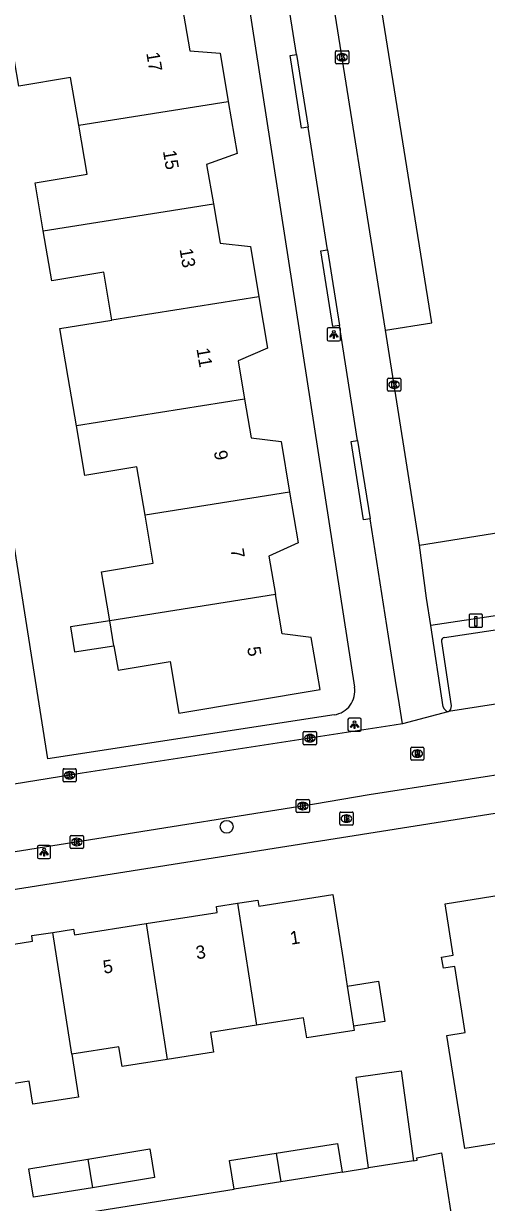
# Model space of a CAD drawing. Extents: x 160077 to 160945, y 386481 to 387498.
# Drawn here: x 160585.2 to 160620.3, y 387056.8 to 387146.3 of the extents above; entities that cross this region are included whole.
import ezdxf

# ---------------------------------------------------------------- set-up
doc = ezdxf.new("R2010")
doc.units = 0
for name, color, linetype in [('IMGEO_Boom', 7, 'Continuous'), ('IMGEO_Brandkraan', 7, 'Continuous'), ('IMGEO_Groenvoorziening', 7, 'Continuous'), ('IMGEO_Kolk', 7, 'Continuous'), ('IMGEO_Laadpaal', 7, 'Continuous'), ('IMGEO_Lichtpunt', 7, 'Continuous'), ('IMGEO_Pand', 7, 'Continuous'), ('IMGEO_Pand_nummerreeks', 7, 'Continuous'), ('IMGEO_Rijbaan_lokaal_open', 7, 'Continuous'), ('IMGEO_Rioolput', 7, 'Continuous'), ('IMGEO_Voetpad_open', 7, 'Continuous')]:
    doc.layers.add(name, color=color, linetype=linetype)

msp = doc.modelspace()

# ---------------------------------------------------------------- linework, layer by layer
at = {"layer": 'IMGEO_Boom'}
msp.add_circle((160600.583, 387085.308), 0.489, dxfattribs=at)
at = {"layer": 'IMGEO_Brandkraan'}
for p, q in [((160609.174, 387085.505), (160609.174, 387086.357)), ((160609.249, 387086.431), (160610.101, 387086.431)), ((160609.662, 387086.211), (160609.687, 387086.211)), ((160610.175, 387086.357), (160610.175, 387085.505)), ((160610.101, 387085.431), (160609.249, 387085.431)), ((160609.685, 387085.651), (160609.66, 387085.651))]:
    msp.add_line(p, q, dxfattribs=at)
for points in [[(160609.174, 387085.505), (160609.174, 387086.357)], [(160609.249, 387086.431), (160610.101, 387086.431)], [(160609.522, 387086.131), (160609.522, 387085.731), (160609.735, 387085.731)], [(160609.753, 387086.131), (160609.522, 387086.131)], [(160609.701, 387086.05), (160609.647, 387086.05), (160609.647, 387085.974)], [(160610.175, 387086.357), (160610.175, 387085.505)], [(160610.101, 387085.431), (160609.249, 387085.431)], [(160609.647, 387085.974), (160609.7, 387085.974)], [(160609.709, 387085.898), (160609.647, 387085.898), (160609.647, 387085.817)], [(160609.647, 387085.817), (160609.709, 387085.817)]]:
    msp.add_lwpolyline(points, dxfattribs=at)
for centre, radius, start, end in [((160609.251, 387086.355), 0.0765, 91.55205, 178.44795), ((160609.251, 387086.355), 0.0765, 91.55205, 178.44795), ((160609.702, 387086.012), 0.0379, 267.82845, 90.93552), ((160609.757, 387085.986), 0.145, 59.4692, 91.53667), ((160609.782, 387086.033), 0.0922, 285.51372, 58.15012), ((160610.099, 387086.355), 0.0765, 1.55205, 88.44795), ((160610.099, 387086.355), 0.0765, 1.55205, 88.44795), ((160609.251, 387085.507), 0.0765, 181.55205, 268.44795), ((160609.251, 387085.507), 0.0765, 181.55205, 268.44795), ((160609.71, 387085.857), 0.0404, 269.87594, 90.50774), ((160609.741, 387085.982), 0.251, 268.66757, 293.53466), ((160609.787, 387085.841), 0.105, 301.31148, 78.98903), ((160610.099, 387085.507), 0.0765, 271.55205, 358.44795), ((160610.099, 387085.507), 0.0765, 271.55205, 358.44795)]:
    msp.add_arc(centre, radius, start, end, dxfattribs=at)
for centre, major_axis, ratio, start_param, end_param in [((160609.661, 387085.931), (-0.387, 0.002), 0.722429, 4.712389, 7.853982), ((160609.686, 387085.931), (-0.39, 0.002), 0.717154, 1.570796, 4.712389)]:
    msp.add_ellipse(centre, major_axis=major_axis, ratio=ratio, start_param=start_param, end_param=end_param, dxfattribs=at)
at = {"layer": 'IMGEO_Groenvoorziening'}
for points in [[(160612.64, 387123.04), (160616.166, 387123.612), (160611.425, 387153.179)], [(160615.231, 387106.709), (160627.085, 387108.61)], [(160614.762, 387059.932), (160615.036, 387059.975), (160615.016, 387060.165), (160616.885, 387060.535), (160617.91, 387054.042)], [(160609.349, 387059.077), (160611.357, 387059.394)], [(160538.348, 387047.784), (160601.152, 387057.778)]]:
    msp.add_lwpolyline(points, dxfattribs=at)
at = {"layer": 'IMGEO_Kolk'}
for p, q in [((160608.846, 387143.351), (160608.846, 387144.203)), ((160608.921, 387144.277), (160609.773, 387144.277)), ((160609.847, 387144.203), (160609.847, 387143.351)), ((160609.357, 387143.497), (160609.332, 387143.497)), ((160609.334, 387144.057), (160609.359, 387144.057)), ((160609.773, 387143.277), (160608.921, 387143.277)), ((160612.794, 387118.473), (160612.794, 387119.325)), ((160612.869, 387119.399), (160613.721, 387119.399)), ((160613.282, 387119.179), (160613.307, 387119.179)), ((160613.795, 387119.325), (160613.795, 387118.473)), ((160613.721, 387118.399), (160612.869, 387118.399)), ((160613.305, 387118.619), (160613.28, 387118.619)), ((160606.403, 387091.613), (160606.403, 387092.465)), ((160606.478, 387092.539), (160607.33, 387092.539)), ((160606.891, 387092.319), (160606.916, 387092.319)), ((160607.404, 387092.465), (160607.404, 387091.613)), ((160607.33, 387091.539), (160606.478, 387091.539)), ((160606.914, 387091.759), (160606.889, 387091.759)), ((160588.16, 387088.795), (160588.16, 387089.647)), ((160588.235, 387089.721), (160589.087, 387089.721)), ((160589.161, 387089.647), (160589.161, 387088.795)), ((160589.087, 387088.721), (160588.235, 387088.721)), ((160588.671, 387088.941), (160588.646, 387088.941)), ((160588.648, 387089.501), (160588.673, 387089.501)), ((160605.864, 387086.459), (160605.864, 387087.311)), ((160605.939, 387087.385), (160606.791, 387087.385)), ((160606.352, 387087.165), (160606.377, 387087.165)), ((160606.865, 387087.311), (160606.865, 387086.459)), ((160606.791, 387086.385), (160605.939, 387086.385)), ((160606.375, 387086.605), (160606.35, 387086.605)), ((160588.704, 387083.726), (160588.704, 387084.578)), ((160588.779, 387084.652), (160589.631, 387084.652)), ((160589.192, 387084.432), (160589.217, 387084.432)), ((160589.705, 387084.578), (160589.705, 387083.726)), ((160589.631, 387083.652), (160588.779, 387083.652)), ((160589.215, 387083.872), (160589.19, 387083.872))]:
    msp.add_line(p, q, dxfattribs=at)
for points in [[(160608.846, 387143.351), (160608.846, 387144.203)], [(160608.921, 387144.277), (160609.773, 387144.277)], [(160609.847, 387144.203), (160609.847, 387143.351)], [(160609.167, 387143.977), (160609.29, 387143.977), (160609.29, 387143.826), (160609.42, 387143.977), (160609.584, 387143.977), (160609.438, 387143.826), (160609.591, 387143.577), (160609.439, 387143.577), (160609.354, 387143.741), (160609.29, 387143.674), (160609.29, 387143.577), (160609.167, 387143.577), (160609.167, 387143.977)], [(160609.773, 387143.277), (160608.921, 387143.277)], [(160612.794, 387118.473), (160612.794, 387119.325)], [(160612.869, 387119.399), (160613.721, 387119.399)], [(160613.795, 387119.325), (160613.795, 387118.473)], [(160613.721, 387118.399), (160612.869, 387118.399)], [(160613.115, 387119.099), (160613.238, 387119.099), (160613.238, 387118.948), (160613.368, 387119.099), (160613.532, 387119.099), (160613.386, 387118.948), (160613.539, 387118.699), (160613.387, 387118.699), (160613.302, 387118.863), (160613.238, 387118.796), (160613.238, 387118.699), (160613.115, 387118.699), (160613.115, 387119.099)], [(160606.403, 387091.613), (160606.403, 387092.465)], [(160606.478, 387092.539), (160607.33, 387092.539)], [(160607.404, 387092.465), (160607.404, 387091.613)], [(160607.33, 387091.539), (160606.478, 387091.539)], [(160606.724, 387092.239), (160606.847, 387092.239), (160606.847, 387092.088), (160606.977, 387092.239), (160607.141, 387092.239), (160606.995, 387092.088), (160607.148, 387091.839), (160606.996, 387091.839), (160606.911, 387092.003), (160606.847, 387091.936), (160606.847, 387091.839), (160606.724, 387091.839), (160606.724, 387092.239)], [(160588.16, 387088.795), (160588.16, 387089.647)], [(160588.235, 387089.721), (160589.087, 387089.721)], [(160589.161, 387089.647), (160589.161, 387088.795)], [(160589.087, 387088.721), (160588.235, 387088.721)], [(160588.481, 387089.421), (160588.604, 387089.421), (160588.604, 387089.27), (160588.734, 387089.421), (160588.898, 387089.421), (160588.752, 387089.27), (160588.905, 387089.021), (160588.753, 387089.021), (160588.668, 387089.185), (160588.604, 387089.118), (160588.604, 387089.021), (160588.481, 387089.021), (160588.481, 387089.421)], [(160605.864, 387086.459), (160605.864, 387087.311)], [(160605.939, 387087.385), (160606.791, 387087.385)], [(160606.185, 387087.085), (160606.308, 387087.085), (160606.308, 387086.934), (160606.438, 387087.085), (160606.602, 387087.085), (160606.456, 387086.934), (160606.609, 387086.685), (160606.457, 387086.685), (160606.372, 387086.849), (160606.308, 387086.782), (160606.308, 387086.685), (160606.185, 387086.685), (160606.185, 387087.085)], [(160606.865, 387087.311), (160606.865, 387086.459)], [(160606.791, 387086.385), (160605.939, 387086.385)], [(160588.704, 387083.726), (160588.704, 387084.578)], [(160588.779, 387084.652), (160589.631, 387084.652)], [(160589.025, 387084.352), (160589.148, 387084.352), (160589.148, 387084.201), (160589.278, 387084.352), (160589.442, 387084.352), (160589.296, 387084.201), (160589.449, 387083.952), (160589.297, 387083.952), (160589.212, 387084.116), (160589.148, 387084.049), (160589.148, 387083.952), (160589.025, 387083.952), (160589.025, 387084.352)], [(160589.705, 387084.578), (160589.705, 387083.726)], [(160589.631, 387083.652), (160588.779, 387083.652)]]:
    msp.add_lwpolyline(points, dxfattribs=at)
for centre, start, end in [((160608.923, 387144.201), 91.55205, 178.44795), ((160608.923, 387144.201), 91.55205, 178.44795), ((160609.771, 387144.201), 1.55205, 88.44795), ((160609.771, 387144.201), 1.55205, 88.44795), ((160608.923, 387143.353), 181.55205, 268.44795), ((160608.923, 387143.353), 181.55205, 268.44795), ((160609.771, 387143.353), 271.55205, 358.44795), ((160609.771, 387143.353), 271.55205, 358.44795), ((160612.871, 387119.323), 91.55205, 178.44795), ((160612.871, 387119.323), 91.55205, 178.44795), ((160613.719, 387119.323), 1.55205, 88.44795), ((160613.719, 387119.323), 1.55205, 88.44795), ((160612.871, 387118.475), 181.55205, 268.44795), ((160612.871, 387118.475), 181.55205, 268.44795), ((160613.719, 387118.475), 271.55205, 358.44795), ((160613.719, 387118.475), 271.55205, 358.44795), ((160606.48, 387092.463), 91.55205, 178.44795), ((160606.48, 387092.463), 91.55205, 178.44795), ((160607.328, 387092.463), 1.55205, 88.44795), ((160607.328, 387092.463), 1.55205, 88.44795), ((160606.48, 387091.615), 181.55205, 268.44795), ((160606.48, 387091.615), 181.55205, 268.44795), ((160607.328, 387091.615), 271.55205, 358.44795), ((160607.328, 387091.615), 271.55205, 358.44795), ((160588.237, 387089.645), 91.55205, 178.44795), ((160588.237, 387089.645), 91.55205, 178.44795), ((160589.085, 387089.645), 1.55205, 88.44795), ((160589.085, 387089.645), 1.55205, 88.44795), ((160588.237, 387088.797), 181.55205, 268.44795), ((160588.237, 387088.797), 181.55205, 268.44795), ((160589.085, 387088.797), 271.55205, 358.44795), ((160589.085, 387088.797), 271.55205, 358.44795), ((160605.941, 387087.309), 91.55205, 178.44795), ((160605.941, 387087.309), 91.55205, 178.44795), ((160606.789, 387087.309), 1.55205, 88.44795), ((160606.789, 387087.309), 1.55205, 88.44795), ((160605.941, 387086.461), 181.55205, 268.44795), ((160605.941, 387086.461), 181.55205, 268.44795), ((160606.789, 387086.461), 271.55205, 358.44795), ((160606.789, 387086.461), 271.55205, 358.44795), ((160588.781, 387084.576), 91.55205, 178.44795), ((160588.781, 387084.576), 91.55205, 178.44795), ((160589.629, 387084.576), 1.55205, 88.44795), ((160589.629, 387084.576), 1.55205, 88.44795), ((160588.781, 387083.728), 181.55205, 268.44795), ((160588.781, 387083.728), 181.55205, 268.44795), ((160589.629, 387083.728), 271.55205, 358.44795), ((160589.629, 387083.728), 271.55205, 358.44795)]:
    msp.add_arc(centre, 0.0765, start, end, dxfattribs=at)
for centre, major_axis, ratio, start_param, end_param in [((160609.333, 387143.777), (-0.387, 0.002), 0.722429, 4.712389, 7.853982), ((160609.358, 387143.777), (-0.39, 0.002), 0.717154, 1.570796, 4.712389), ((160613.281, 387118.899), (-0.387, 0.002), 0.722429, 4.712389, 7.853982), ((160613.306, 387118.899), (-0.39, 0.002), 0.717154, 1.570796, 4.712389), ((160606.89, 387092.039), (-0.387, 0.002), 0.722429, 4.712389, 7.853982), ((160606.915, 387092.039), (-0.39, 0.002), 0.717154, 1.570796, 4.712389), ((160588.647, 387089.221), (-0.387, 0.002), 0.722429, 4.712389, 7.853982), ((160588.672, 387089.221), (-0.39, 0.002), 0.717154, 1.570796, 4.712389), ((160606.351, 387086.885), (-0.387, 0.002), 0.722429, 4.712389, 7.853982), ((160606.376, 387086.885), (-0.39, 0.002), 0.717154, 1.570796, 4.712389), ((160589.191, 387084.152), (-0.387, 0.002), 0.722429, 4.712389, 7.853982), ((160589.216, 387084.152), (-0.39, 0.002), 0.717154, 1.570796, 4.712389)]:
    msp.add_ellipse(centre, major_axis=major_axis, ratio=ratio, start_param=start_param, end_param=end_param, dxfattribs=at)
at = {"layer": 'IMGEO_Laadpaal'}
for p, q in [((160618.998, 387101.386), (160618.998, 387100.545)), ((160618.998, 387101.386), (160618.998, 387100.545)), ((160619.914, 387101.47), (160619.073, 387101.47)), ((160619.914, 387101.47), (160619.073, 387101.47)), ((160619.998, 387100.554), (160619.998, 387101.395)), ((160619.998, 387100.554), (160619.998, 387101.395)), ((160619.082, 387100.47), (160619.923, 387100.47)), ((160619.082, 387100.47), (160619.923, 387100.47))]:
    msp.add_line(p, q, dxfattribs=at)
msp.add_lwpolyline([(160619.413, 387101.283), (160619.573, 387101.283), (160619.573, 387100.55), (160619.413, 387100.55), (160619.413, 387101.283)], dxfattribs=at)
for centre, start, end in [((160619.076, 387101.392), 92.4484, 184.28452), ((160619.076, 387101.392), 92.4484, 184.28452), ((160619.92, 387101.392), 2.4484, 94.28452), ((160619.92, 387101.392), 2.4484, 94.28452), ((160619.076, 387100.548), 182.4484, 274.28452), ((160619.076, 387100.548), 182.4484, 274.28452), ((160619.92, 387100.548), 272.4484, 4.28452), ((160619.92, 387100.548), 272.4484, 4.28452)]:
    msp.add_arc(centre, 0.0779, start, end, dxfattribs=at)
at = {"layer": 'IMGEO_Lichtpunt'}
for p, q in [((160608.222, 387123.124), (160608.222, 387122.317)), ((160608.222, 387123.124), (160608.222, 387122.317)), ((160609.124, 387123.219), (160608.316, 387123.219)), ((160609.124, 387123.219), (160608.316, 387123.219)), ((160609.218, 387122.317), (160609.218, 387123.124)), ((160609.218, 387122.317), (160609.218, 387123.124)), ((160608.316, 387122.223), (160609.124, 387122.223)), ((160608.316, 387122.223), (160609.124, 387122.223)), ((160609.794, 387093.472), (160609.794, 387092.665)), ((160609.794, 387093.472), (160609.794, 387092.665)), ((160610.696, 387093.567), (160609.888, 387093.567)), ((160610.696, 387093.567), (160609.888, 387093.567)), ((160610.79, 387092.665), (160610.79, 387093.472)), ((160610.79, 387092.665), (160610.79, 387093.472)), ((160609.888, 387092.571), (160610.696, 387092.571)), ((160609.888, 387092.571), (160610.696, 387092.571)), ((160586.219, 387083.79), (160586.219, 387082.983)), ((160586.219, 387083.79), (160586.219, 387082.983)), ((160587.121, 387083.885), (160586.313, 387083.885)), ((160587.121, 387083.885), (160586.313, 387083.885)), ((160587.215, 387082.983), (160587.215, 387083.79)), ((160587.215, 387082.983), (160587.215, 387083.79)), ((160586.313, 387082.889), (160587.121, 387082.889)), ((160586.313, 387082.889), (160587.121, 387082.889))]:
    msp.add_line(p, q, dxfattribs=at)
for points in [[(160608.596, 387122.788), (160608.635, 387122.76), (160608.447, 387122.498), (160608.409, 387122.525), (160608.596, 387122.788)], [(160608.698, 387122.74), (160608.745, 387122.74), (160608.745, 387122.418), (160608.698, 387122.418), (160608.698, 387122.74)], [(160608.808, 387122.76), (160608.846, 387122.787), (160609.033, 387122.525), (160608.994, 387122.497), (160608.808, 387122.76)], [(160610.168, 387093.136), (160610.207, 387093.108), (160610.019, 387092.846), (160609.981, 387092.873), (160610.168, 387093.136)], [(160610.27, 387093.088), (160610.317, 387093.088), (160610.317, 387092.766), (160610.27, 387092.766), (160610.27, 387093.088)], [(160610.38, 387093.108), (160610.418, 387093.135), (160610.605, 387092.873), (160610.566, 387092.845), (160610.38, 387093.108)], [(160586.593, 387083.454), (160586.632, 387083.426), (160586.444, 387083.164), (160586.406, 387083.191), (160586.593, 387083.454)], [(160586.695, 387083.406), (160586.742, 387083.406), (160586.742, 387083.084), (160586.695, 387083.084), (160586.695, 387083.406)], [(160586.805, 387083.426), (160586.843, 387083.453), (160587.03, 387083.191), (160586.991, 387083.163), (160586.805, 387083.426)]]:
    msp.add_lwpolyline(points, dxfattribs=at)
for centre in [(160608.721, 387122.922), (160610.293, 387093.27), (160586.718, 387083.588)]:
    msp.add_circle(centre, 0.0994, dxfattribs=at)
for centre, start, end in [((160608.316, 387123.124), 90, 180), ((160608.316, 387123.124), 90, 180), ((160609.124, 387123.124), 0, 90), ((160609.124, 387123.124), 0, 90), ((160608.316, 387122.317), 180, 270), ((160608.316, 387122.317), 180, 270), ((160609.124, 387122.317), 270, 0), ((160609.124, 387122.317), 270, 360), ((160609.888, 387093.472), 90, 180), ((160609.888, 387093.472), 90, 180), ((160610.696, 387093.472), 0, 90), ((160610.696, 387093.472), 0, 90), ((160609.888, 387092.665), 180, 270), ((160609.888, 387092.665), 180, 270), ((160610.696, 387092.665), 270, 0), ((160610.696, 387092.665), 270, 360), ((160586.313, 387083.79), 90, 180), ((160586.313, 387083.79), 90, 180), ((160587.121, 387083.79), 0, 90), ((160587.121, 387083.79), 0, 90), ((160586.313, 387082.983), 180, 270), ((160586.313, 387082.983), 180, 270), ((160587.121, 387082.983), 270, 0), ((160587.121, 387082.983), 270, 360)]:
    msp.add_arc(centre, 0.0946, start, end, dxfattribs=at)
at = {"layer": 'IMGEO_Pand'}
for points in [[(160589.356, 387138.611), (160588.739, 387142.241), (160584.795, 387141.57), (160584.139, 387145.429), (160583.82, 387147.304), (160592.221, 387148.726), (160592.068, 387149.63), (160597.838, 387150.607), (160598.182, 387148.576), (160598.197, 387148.49), (160597.3, 387148.338), (160597.413, 387147.677), (160597.202, 387147.641), (160597.776, 387144.255), (160600.083, 387144.098), (160600.707, 387140.417)], [(160589.356, 387138.611), (160600.707, 387140.417)], [(160600.707, 387140.417), (160601.378, 387136.455), (160599.063, 387135.639), (160599.572, 387132.633)], [(160586.665, 387130.579), (160586.043, 387134.237), (160589.986, 387134.907), (160589.356, 387138.611)], [(160586.665, 387130.579), (160599.572, 387132.633)], [(160599.572, 387132.633), (160600.078, 387129.646), (160602.387, 387129.41), (160603.035, 387125.581)], [(160591.875, 387123.805), (160591.254, 387127.455), (160587.31, 387126.784), (160586.665, 387130.579)], [(160603.035, 387125.581), (160591.875, 387123.805)], [(160603.035, 387125.581), (160603.696, 387121.681), (160601.445, 387120.714), (160601.938, 387117.802)], [(160589.184, 387115.773), (160588.559, 387119.448), (160587.923, 387123.176), (160591.875, 387123.805)], [(160601.938, 387117.802), (160589.184, 387115.773)], [(160601.938, 387117.802), (160602.435, 387114.868), (160604.71, 387114.58), (160605.36, 387110.743)], [(160594.394, 387108.998), (160593.77, 387112.666), (160589.826, 387111.995), (160589.184, 387115.773)], [(160605.36, 387110.743), (160594.394, 387108.998)], [(160605.36, 387110.743), (160606.014, 387106.883), (160603.788, 387105.883), (160604.282, 387102.968)], [(160591.702, 387100.966), (160591.072, 387104.67), (160595.016, 387105.341), (160594.394, 387108.998)], [(160604.282, 387102.968), (160591.702, 387100.966)], [(160592.024, 387099.068), (160592.342, 387097.198), (160596.286, 387097.869), (160596.956, 387093.935), (160607.676, 387095.751), (160607.007, 387099.699), (160604.791, 387099.961), (160604.282, 387102.968)], [(160591.702, 387100.966), (160588.731, 387100.493), (160589.034, 387098.592), (160592.024, 387099.068)], [(160592.024, 387099.068), (160591.702, 387100.966)], [(160616.903, 387075.41), (160617.786, 387075.551), (160617.162, 387079.459), (160632.758, 387081.951), (160635.493, 387064.83), (160627.187, 387063.503), (160627.385, 387062.263), (160618.676, 387060.871), (160617.303, 387069.458), (160618.699, 387069.681), (160617.898, 387074.694), (160617.039, 387074.557), (160616.903, 387075.41)], [(160601.402, 387079.493), (160602.953, 387079.736), (160603.025, 387079.276), (160608.654, 387080.158), (160609.428, 387075.219), (160609.743, 387073.208)], [(160594.461, 387077.951), (160599.874, 387078.8), (160599.805, 387079.242), (160601.402, 387079.493)], [(160601.402, 387079.493), (160602.839, 387070.224)], [(160587.385, 387077.287), (160588.956, 387077.533), (160589.024, 387077.099), (160594.461, 387077.951)], [(160594.461, 387077.951), (160596.063, 387067.625)], [(160580.442, 387075.756), (160585.854, 387076.605), (160585.787, 387077.036), (160587.385, 387077.287)], [(160588.82, 387068.03), (160587.385, 387077.287)], [(160609.743, 387073.208), (160612.1, 387073.578), (160612.58, 387070.521), (160610.223, 387070.152)], [(160609.743, 387073.208), (160610.223, 387070.152)], [(160610.223, 387070.152), (160610.272, 387069.839), (160606.657, 387069.273), (160606.421, 387070.785), (160602.839, 387070.224)], [(160602.839, 387070.224), (160599.358, 387069.679), (160599.594, 387068.178), (160596.063, 387067.625)], [(160596.063, 387067.625), (160592.639, 387067.089), (160592.404, 387068.591), (160588.82, 387068.03)], [(160588.82, 387068.03), (160589.33, 387064.77), (160585.86, 387064.227), (160585.586, 387065.986), (160582.044, 387065.432)], [(160611.357, 387059.394), (160610.411, 387066.288), (160613.824, 387066.757), (160614.762, 387059.932)], [(160604.347, 387060.512), (160609.005, 387061.25), (160609.349, 387059.077)], [(160590.393, 387057.887), (160585.93, 387057.158), (160585.576, 387059.328), (160590.056, 387060.06)], [(160590.056, 387060.06), (160594.744, 387060.826), (160595.098, 387058.655), (160590.393, 387057.887)], [(160590.056, 387060.06), (160590.393, 387057.887)], [(160601.152, 387057.778), (160600.808, 387059.951), (160604.347, 387060.512)], [(160604.347, 387060.512), (160604.684, 387058.338)], [(160614.762, 387059.932), (160611.357, 387059.394)], [(160604.684, 387058.338), (160601.152, 387057.778)], [(160609.349, 387059.077), (160604.684, 387058.338)]]:
    msp.add_lwpolyline(points, dxfattribs=at)
at = {"layer": 'IMGEO_Rijbaan_lokaal_open'}
for points in [[(160612.64, 387123.04), (160608.471, 387149.302), (160605.133, 387148.791)], [(160605.89, 387144), (160605.133, 387148.791)], [(160605.89, 387144), (160606.767, 387138.458)], [(160608.237, 387129.158), (160606.767, 387138.458)], [(160608.237, 387129.158), (160609.149, 387123.39)], [(160610.525, 387114.671), (160609.149, 387123.39)], [(160615.231, 387106.709), (160612.64, 387123.04)], [(160610.525, 387114.671), (160611.467, 387108.701)], [(160613.925, 387093.125), (160613.696, 387094.572), (160613.403, 387096.43), (160612.872, 387099.796), (160611.467, 387108.701)], [(160616.089, 387100.606), (160615.766, 387102.675), (160615.231, 387106.709)], [(160617.021, 387094.417), (160616.089, 387100.606)], [(160630.749, 387096.134), (160617.421, 387094.065)], [(160617.383, 387094.044), (160613.925, 387093.125)], [(160617.421, 387094.065), (160617.383, 387094.044)], [(160613.925, 387093.125), (160613.306, 387093.026), (160589.61, 387089.37), (160584.446, 387088.555)], [(160632.916, 387091.083), (160623.807, 387089.658), (160611.413, 387087.739), (160607.245, 387087.027), (160574.18, 387081.761), (160544.782, 387077.213)]]:
    msp.add_lwpolyline(points, dxfattribs=at)
msp.add_arc((160617.581, 387094.598), 0.588, 197.93238, 250.35278, dxfattribs=at)
at = {"layer": 'IMGEO_Rioolput'}
for p, q in [((160614.633, 387091.366), (160615.485, 387091.366)), ((160614.558, 387090.44), (160614.558, 387091.292)), ((160615.069, 387090.586), (160615.044, 387090.586)), ((160615.046, 387091.146), (160615.071, 387091.146)), ((160615.559, 387091.292), (160615.559, 387090.44)), ((160615.485, 387090.366), (160614.633, 387090.366))]:
    msp.add_line(p, q, dxfattribs=at)
for points in [[(160614.633, 387091.366), (160615.485, 387091.366)], [(160614.558, 387090.44), (160614.558, 387091.292)], [(160615.147, 387091.064), (160614.895, 387091.066), (160614.895, 387090.666)], [(160614.895, 387090.666), (160615.019, 387090.666), (160615.019, 387090.828), (160615.03, 387090.828)], [(160615.073, 387090.985), (160615.019, 387090.985), (160615.019, 387090.904)], [(160615.019, 387090.904), (160615.071, 387090.904)], [(160615.077, 387090.799), (160615.148, 387090.666), (160615.288, 387090.666), (160615.223, 387090.792)], [(160615.559, 387091.292), (160615.559, 387090.44)], [(160615.485, 387090.366), (160614.633, 387090.366)]]:
    msp.add_lwpolyline(points, dxfattribs=at)
for centre, radius, start, end in [((160614.635, 387091.29), 0.0765, 91.55205, 178.44795), ((160614.635, 387091.29), 0.0765, 91.55205, 178.44795), ((160615.483, 387091.29), 0.0765, 1.55205, 88.44795), ((160615.483, 387091.29), 0.0765, 1.55205, 88.44795), ((160615.029, 387090.775), 0.0533, 26.02933, 88.69889), ((160615.055, 387091.093), 0.19, 274.7715, 282.96867), ((160615.079, 387090.889), 0.0964, 77.00612, 93.18647), ((160615.093, 387090.946), 0.0378, 276.66336, 79.67722), ((160615.146, 387090.954), 0.109, 350.36119, 89.41601), ((160615.144, 387090.954), 0.112, 277.58423, 350.98172), ((160615.128, 387090.739), 0.108, 29.51342, 73.79051), ((160614.635, 387090.442), 0.0765, 181.55205, 268.44795), ((160614.635, 387090.442), 0.0765, 181.55205, 268.44795), ((160615.483, 387090.442), 0.0765, 271.55205, 358.44795), ((160615.483, 387090.442), 0.0765, 271.55205, 358.44795)]:
    msp.add_arc(centre, radius, start, end, dxfattribs=at)
for centre, major_axis, ratio, start_param, end_param in [((160615.045, 387090.866), (-0.387, 0.002), 0.722429, 4.712389, 7.853982), ((160615.07, 387090.866), (-0.39, 0.002), 0.717154, 1.570796, 4.712389)]:
    msp.add_ellipse(centre, major_axis=major_axis, ratio=ratio, start_param=start_param, end_param=end_param, dxfattribs=at)
at = {"layer": 'IMGEO_Voetpad_open'}
for points in [[(160601.936, 387149.886), (160610.294, 387095.917)], [(160608.755, 387093.814), (160587.001, 387090.478), (160577.918, 387148.033)], [(160606.767, 387138.458), (160606.274, 387138.381), (160605.397, 387143.923), (160605.89, 387144)], [(160609.149, 387123.39), (160608.655, 387123.314), (160607.743, 387129.082), (160608.237, 387129.158)], [(160611.467, 387108.701), (160610.973, 387108.625), (160610.031, 387114.595), (160610.525, 387114.671)], [(160631.788, 387102.964), (160616.089, 387100.606)], [(160617.115, 387099.686), (160631.898, 387101.91)], [(160617.652, 387094.488), (160616.906, 387099.399)], [(160537.562, 387073.116), (160624.64, 387086.938), (160629.993, 387087.768), (160630.006, 387087.875), (160633.846, 387088.521)]]:
    msp.add_lwpolyline(points, dxfattribs=at)
for centre, radius, start, end in [((160617.123, 387099.461), 0.226, 92.02313, 195.85094), ((160608.474, 387095.634), 1.842, 278.77184, 8.83395), ((160617.177, 387094.473), 0.475, 300.88314, 1.83901)]:
    msp.add_arc(centre, radius, start, end, dxfattribs=at)

# ---------------------------------------------------------------- texts
at = {"layer": 'IMGEO_Pand_nummerreeks'}
for s, rotation, p in [('17', 279.61975, (160594.477, 387144.091)), ('15', 279.6214, (160595.74, 387136.639)), ('13', 279.6214, (160597.003, 387129.187)), ('11', 279.61975, (160598.286, 387121.622)), ('9', 279.6214, (160599.607, 387113.829)), ('7', 279.6214, (160600.87, 387106.377)), ('5', 279.61975, (160602.133, 387098.924)), ('1', 8.82355, (160605.474, 387076.345)), ('3', 8.82578, (160598.317, 387075.234)), ('5', 8.82578, (160591.272, 387074.141))]:
    msp.add_text(s, height=1, rotation=rotation, dxfattribs=at).set_placement(p)

doc.saveas('drawing.dxf')
